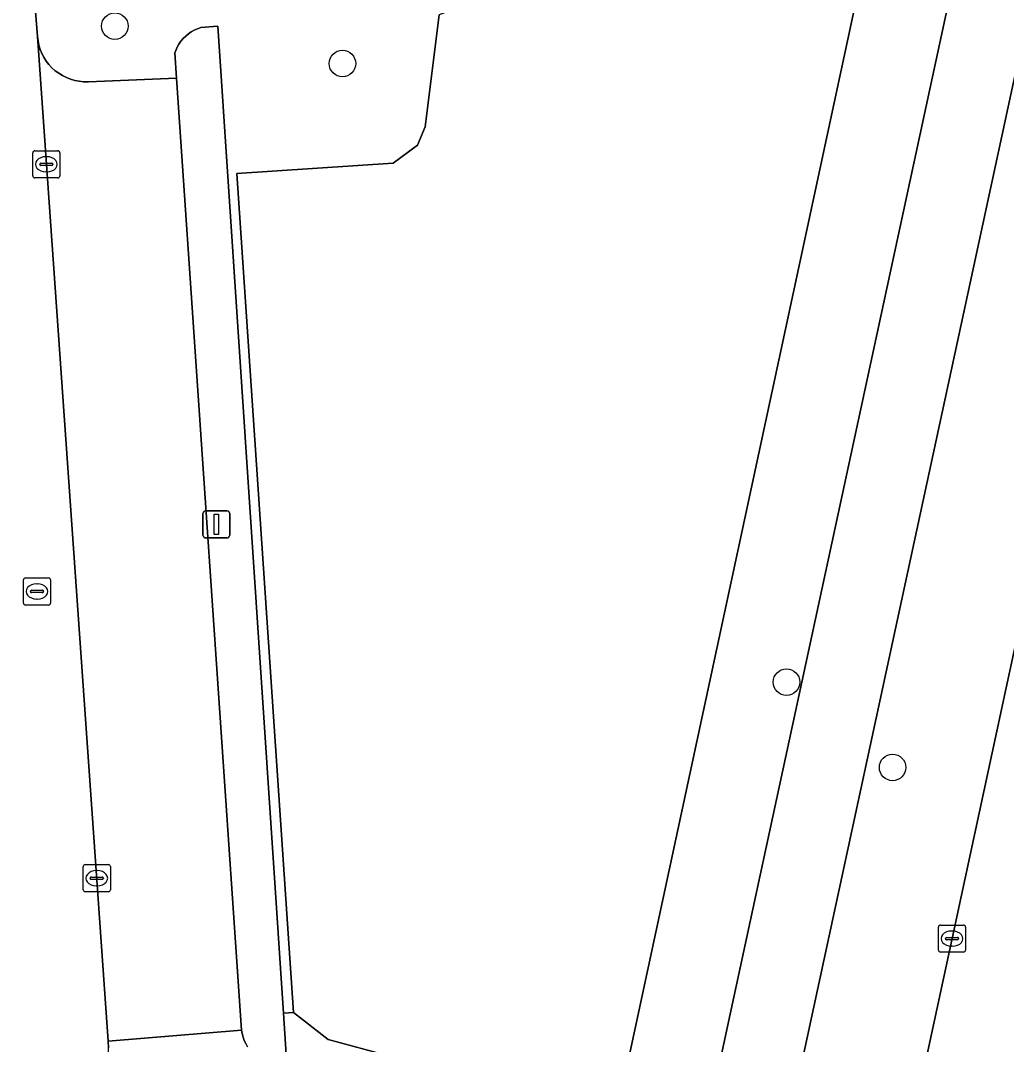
# Model space of a CAD drawing. Extents: x 161248 to 161848, y 384871 to 385383.
# Drawn here: x 161753.01 to 161789.37, y 385041.82 to 385079.58 of the extents above; entities that cross this region are included whole.
import ezdxf

# ---------------------------------------------------------------- set-up
doc = ezdxf.new("R2010")
doc.units = 0
for name, color, linetype in [('IMGEO_Berm_groen', 7, 'Continuous'), ('IMGEO_Boom', 7, 'Continuous'), ('IMGEO_Groenvoorziening', 7, 'Continuous'), ('IMGEO_Kolk', 7, 'Continuous'), ('IMGEO_Lichtmast', 7, 'Continuous'), ('IMGEO_Parkeervlak_open', 7, 'Continuous'), ('IMGEO_Rijbaan_lokaal_open', 7, 'Continuous'), ('IMGEO_Rijbaan_regionaal_gesloten', 7, 'Continuous'), ('IMGEO_Rioolput', 7, 'Continuous'), ('IMGEO_Terreindeel_open', 7, 'Continuous'), ('IMGEO_Voetpad_gesloten', 7, 'Continuous'), ('IMGEO_Voetpad_open', 7, 'Continuous')]:
    doc.layers.add(name, color=color, linetype=linetype)

msp = doc.modelspace()

# ---------------------------------------------------------------- linework, layer by layer
at = {"layer": 'IMGEO_Berm_groen'}
msp.add_lwpolyline([(161787.356, 385045.723), (161792.134, 385067.868), (161796.87, 385089.981), (161801.625, 385112.107), (161806.376, 385134.264), (161806.58, 385135.222), (161802.317, 385136.129), (161772.932, 385000), (161771.563, 384993.626), (161767.508, 384974.642), (161765.884, 384967.112), (161762.945, 384953.53), (161763.512, 384953.316), (161763.571, 384953.428), (161765.213, 384952.854), (161765.864, 384954.706), (161766.563, 384956.591), (161767.724, 384959.644), (161769.242, 384963.602), (161770.095, 384966.436), (161772.545, 384977.466), (161776.68, 384996.585), (161777.426, 385000), (161782.576, 385023.589)], close=True, dxfattribs=at)
at = {"layer": 'IMGEO_Boom'}
for centre in [(161756.485, 385079.375), (161764.878, 385077.995), (161781.251, 385055.181), (161785.165, 385052.037)]:
    msp.add_circle(centre, 0.489, dxfattribs=at)
at = {"layer": 'IMGEO_Groenvoorziening'}
for points in [[(161752.643, 385091.474), (161753.632, 385078.992), (161753.652, 385078.831), (161753.686, 385078.672), (161753.734, 385078.518), (161753.796, 385078.368), (161753.87, 385078.224), (161753.958, 385078.087), (161754.057, 385077.959), (161754.167, 385077.84), (161754.288, 385077.731), (161754.418, 385077.634), (161754.555, 385077.549), (161754.7, 385077.476), (161754.851, 385077.417), (161755.007, 385077.371), (161755.166, 385077.339), (161755.327, 385077.322), (161755.489, 385077.319), (161755.52, 385077.32), (161758.759, 385077.455), (161758.7, 385078.392), (161758.732, 385078.48), (161758.786, 385078.597), (161758.85, 385078.71), (161758.924, 385078.816), (161759.006, 385078.915), (161759.098, 385079.006), (161759.197, 385079.089), (161759.303, 385079.162), (161759.416, 385079.226), (161759.533, 385079.279), (161759.655, 385079.322), (161760.279, 385079.372), (161762.703, 385042.974), (161763.078, 385043.004), (161760.979, 385073.943), (161766.745, 385074.324), (161767.649, 385074.983), (161767.93, 385075.655), (161768.447, 385079.794)], [(161766.554, 385000), (161785.794, 385089.483), (161774.523, 385087.679), (161774.15, 385085.636), (161773.536, 385083.986), (161772.809, 385082.54), (161771.625, 385081.349), (161770.112, 385080.425), (161768.447, 385079.794), (161767.93, 385075.655), (161767.649, 385074.983), (161766.745, 385074.324), (161760.979, 385073.943), (161763.078, 385043.004), (161764.346, 385041.999), (161769.803, 385040.526), (161770.728, 385040.093), (161771.337, 385039.482), (161771.64, 385038.833), (161771.726, 385037.855), (161764.617, 385005.997), (161764.183, 385005.414), (161763.471, 385004.971), (161758.807, 385004.306)], [(161769.803, 385040.526), (161764.346, 385041.999), (161763.078, 385043.004), (161762.703, 385042.974), (161762.83, 385041.074)], [(161761.382, 385041.735), (161761.316, 385041.849), (161761.26, 385041.968), (161761.216, 385042.092), (161761.182, 385042.219), (161761.16, 385042.349), (161756.245, 385041.943), (161756.257, 385041.692)]]:
    msp.add_lwpolyline(points, dxfattribs=at)
at = {"layer": 'IMGEO_Kolk'}
for p, q in [((161753.459, 385073.853), (161753.459, 385074.705)), ((161753.534, 385074.779), (161754.386, 385074.779)), ((161753.947, 385074.559), (161753.972, 385074.559)), ((161754.46, 385074.705), (161754.46, 385073.853)), ((161753.718, 385074.273), (161753.718, 385074.285)), ((161754.156, 385074.236), (161753.758, 385074.236)), ((161753.761, 385074.322), (161754.159, 385074.322)), ((161754.202, 385074.285), (161754.202, 385074.273)), ((161754.386, 385073.779), (161753.534, 385073.779)), ((161753.97, 385073.999), (161753.945, 385073.999)), ((161755.319, 385047.526), (161755.319, 385048.378)), ((161755.394, 385048.452), (161756.246, 385048.452)), ((161756.32, 385048.378), (161756.32, 385047.526)), ((161755.621, 385047.995), (161756.019, 385047.995)), ((161755.807, 385048.232), (161755.832, 385048.232)), ((161755.578, 385047.946), (161755.578, 385047.958)), ((161756.016, 385047.909), (161755.618, 385047.909)), ((161755.83, 385047.672), (161755.805, 385047.672)), ((161756.062, 385047.958), (161756.062, 385047.946)), ((161756.246, 385047.452), (161755.394, 385047.452)), ((161786.854, 385045.298), (161786.854, 385046.15)), ((161786.929, 385046.224), (161787.781, 385046.224)), ((161787.855, 385046.15), (161787.855, 385045.298)), ((161787.113, 385045.718), (161787.113, 385045.73)), ((161787.156, 385045.767), (161787.554, 385045.767)), ((161787.342, 385046.004), (161787.367, 385046.004)), ((161787.597, 385045.73), (161787.597, 385045.718)), ((161787.551, 385045.681), (161787.153, 385045.681)), ((161787.365, 385045.444), (161787.34, 385045.444)), ((161787.781, 385045.224), (161786.929, 385045.224))]:
    msp.add_line(p, q, dxfattribs=at)
for points in [[(161753.459, 385073.853), (161753.459, 385074.705)], [(161753.534, 385074.779), (161754.386, 385074.779)], [(161754.46, 385074.705), (161754.46, 385073.853)], [(161754.386, 385073.779), (161753.534, 385073.779)], [(161755.319, 385047.526), (161755.319, 385048.378)], [(161755.394, 385048.452), (161756.246, 385048.452)], [(161756.32, 385048.378), (161756.32, 385047.526)], [(161756.246, 385047.452), (161755.394, 385047.452)], [(161786.854, 385045.298), (161786.854, 385046.15)], [(161786.929, 385046.224), (161787.781, 385046.224)], [(161787.855, 385046.15), (161787.855, 385045.298)], [(161787.781, 385045.224), (161786.929, 385045.224)]]:
    msp.add_lwpolyline(points, dxfattribs=at)
for centre, radius, start, end in [((161753.536, 385074.703), 0.0765, 91.552, 178.448), ((161753.536, 385074.703), 0.0765, 91.552, 178.448), ((161754.384, 385074.703), 0.0765, 1.552, 88.448), ((161754.384, 385074.703), 0.0765, 1.552, 88.448), ((161753.758, 385074.282), 0.0403, 85.8775, 175.7526), ((161753.755, 385074.272), 0.0366, 178.938, 274.7102), ((161754.159, 385074.279), 0.043, 264.8664, 352.4533), ((161754.163, 385074.284), 0.0386, 1.7309, 96.639), ((161753.536, 385073.855), 0.0765, 181.552, 268.448), ((161753.536, 385073.855), 0.0765, 181.552, 268.448), ((161754.384, 385073.855), 0.0765, 271.552, 358.448), ((161754.384, 385073.855), 0.0765, 271.552, 358.448), ((161755.396, 385048.376), 0.0765, 91.552, 178.448), ((161755.396, 385048.376), 0.0765, 91.552, 178.448), ((161756.244, 385048.376), 0.0765, 1.552, 88.448), ((161756.244, 385048.376), 0.0765, 1.552, 88.448), ((161755.618, 385047.955), 0.0403, 85.8775, 175.7526), ((161756.023, 385047.957), 0.0386, 1.7309, 96.639), ((161755.615, 385047.945), 0.0366, 178.938, 274.7102), ((161756.019, 385047.952), 0.043, 264.8664, 352.4533), ((161755.396, 385047.528), 0.0765, 181.552, 268.448), ((161755.396, 385047.528), 0.0765, 181.552, 268.448), ((161756.244, 385047.528), 0.0765, 271.552, 358.448), ((161756.244, 385047.528), 0.0765, 271.552, 358.448), ((161786.931, 385046.148), 0.0765, 91.552, 178.448), ((161786.931, 385046.148), 0.0765, 91.552, 178.448), ((161787.779, 385046.148), 0.0765, 1.552, 88.448), ((161787.779, 385046.148), 0.0765, 1.552, 88.448), ((161787.153, 385045.727), 0.0403, 85.8775, 175.7526), ((161787.15, 385045.717), 0.0366, 178.938, 274.7102), ((161787.554, 385045.724), 0.043, 264.8664, 352.4533), ((161787.558, 385045.729), 0.0386, 1.7309, 96.639), ((161786.931, 385045.3), 0.0765, 181.552, 268.448), ((161786.931, 385045.3), 0.0765, 181.552, 268.448), ((161787.779, 385045.3), 0.0765, 271.552, 358.448), ((161787.779, 385045.3), 0.0765, 271.552, 358.448)]:
    msp.add_arc(centre, radius, start, end, dxfattribs=at)
for centre, major_axis, ratio, start_param, end_param in [((161753.946, 385074.279), (-0.387, 0.002), 0.722429, 4.712389, 7.853982), ((161753.971, 385074.279), (-0.39, 0.002), 0.717154, 1.570796, 4.712389), ((161755.806, 385047.952), (-0.387, 0.002), 0.722429, 4.712389, 7.853982), ((161755.831, 385047.952), (-0.39, 0.002), 0.717154, 1.570796, 4.712389), ((161787.341, 385045.724), (-0.387, 0.002), 0.722429, 4.712389, 7.853982), ((161787.366, 385045.724), (-0.39, 0.002), 0.717154, 1.570796, 4.712389)]:
    msp.add_ellipse(centre, major_axis=major_axis, ratio=ratio, start_param=start_param, end_param=end_param, dxfattribs=at)
at = {"layer": 'IMGEO_Lichtmast'}
for p, q in [((161759.733, 385060.598), (161759.733, 385061.398)), ((161759.733, 385061.398), (161759.733, 385060.598)), ((161759.833, 385061.498), (161760.623, 385061.498)), ((161760.623, 385061.498), (161759.833, 385061.498)), ((161760.723, 385061.398), (161760.723, 385060.598)), ((161760.723, 385060.598), (161760.723, 385061.398)), ((161760.623, 385060.498), (161759.833, 385060.498)), ((161759.833, 385060.498), (161760.623, 385060.498))]:
    msp.add_line(p, q, dxfattribs=at)
msp.add_lwpolyline([(161760.153, 385061.373), (161760.303, 385061.373), (161760.303, 385060.623), (161760.153, 385060.623), (161760.153, 385061.373)], dxfattribs=at)
for centre, start, end in [((161759.833, 385061.398), 90, 180), ((161759.833, 385061.398), 90, 180), ((161760.623, 385061.398), 0, 90), ((161760.623, 385061.398), 360, 90), ((161759.833, 385060.598), 180, 270), ((161759.833, 385060.598), 180, 270), ((161760.623, 385060.598), 270, 0), ((161760.623, 385060.598), 270, 0)]:
    msp.add_arc(centre, 0.1, start, end, dxfattribs=at)
at = {"layer": 'IMGEO_Parkeervlak_open'}
msp.add_lwpolyline([(161756.245, 385041.943), (161761.16, 385042.349), (161758.759, 385077.455), (161755.52, 385077.32), (161755.489, 385077.319), (161755.327, 385077.322), (161755.166, 385077.339), (161755.007, 385077.371), (161754.851, 385077.417), (161754.7, 385077.476), (161754.555, 385077.549), (161754.418, 385077.634), (161754.288, 385077.731), (161754.167, 385077.84), (161754.057, 385077.959), (161753.958, 385078.087), (161753.87, 385078.224), (161753.796, 385078.368), (161753.734, 385078.518), (161753.686, 385078.672), (161753.652, 385078.831), (161753.632, 385078.992)], close=True, dxfattribs=at)
at = {"layer": 'IMGEO_Rijbaan_lokaal_open'}
msp.add_lwpolyline([(161752.677, 385037.632), (161753.631, 385037.858), (161753.963, 385037.998), (161754.28, 385038.167), (161754.582, 385038.364), (161754.864, 385038.587), (161755.126, 385038.835), (161755.364, 385039.105), (161755.578, 385039.395), (161755.764, 385039.703), (161755.923, 385040.026), (161756.052, 385040.362), (161756.15, 385040.708), (161756.217, 385041.062), (161756.252, 385041.421), (161756.257, 385041.692), (161756.245, 385041.943), (161753.632, 385078.992), (161752.643, 385091.474)], dxfattribs=at)
at = {"layer": 'IMGEO_Rijbaan_regionaal_gesloten'}
msp.add_lwpolyline([(161809.946, 385134.506), (161806.58, 385135.222), (161806.376, 385134.264), (161801.625, 385112.107), (161796.87, 385089.981), (161792.134, 385067.868), (161787.356, 385045.723), (161782.576, 385023.589), (161777.426, 385000), (161776.68, 384996.585), (161772.545, 384977.466), (161770.095, 384966.436), (161769.125, 384960.392), (161761.311, 384923.905), (161756.832, 384904.557), (161754.951, 384898.91), (161753.807, 384896.725), (161751.767, 384892.829), (161749.188, 384887.784), (161752.438, 384887.621), (161755.148, 384892.943), (161755.68, 384893.96), (161757.064, 384897.118), (161757.845, 384899.152)], dxfattribs=at)
at = {"layer": 'IMGEO_Rioolput'}
for p, q in [((161753.115, 385058.1), (161753.115, 385058.952)), ((161753.19, 385059.026), (161754.042, 385059.026)), ((161754.116, 385058.952), (161754.116, 385058.1)), ((161753.417, 385058.569), (161753.815, 385058.569)), ((161753.603, 385058.806), (161753.628, 385058.806)), ((161753.374, 385058.52), (161753.374, 385058.532)), ((161753.812, 385058.483), (161753.414, 385058.483)), ((161753.626, 385058.246), (161753.601, 385058.246)), ((161753.858, 385058.532), (161753.858, 385058.52)), ((161754.042, 385058.026), (161753.19, 385058.026))]:
    msp.add_line(p, q, dxfattribs=at)
for points in [[(161753.115, 385058.1), (161753.115, 385058.952)], [(161753.19, 385059.026), (161754.042, 385059.026)], [(161754.116, 385058.952), (161754.116, 385058.1)], [(161754.042, 385058.026), (161753.19, 385058.026)]]:
    msp.add_lwpolyline(points, dxfattribs=at)
for centre, radius, start, end in [((161753.192, 385058.95), 0.0765, 91.552, 178.448), ((161753.192, 385058.95), 0.0765, 91.552, 178.448), ((161754.04, 385058.95), 0.0765, 1.552, 88.448), ((161754.04, 385058.95), 0.0765, 1.552, 88.448), ((161753.414, 385058.529), 0.0403, 85.8775, 175.7526), ((161753.819, 385058.531), 0.0386, 1.7309, 96.639), ((161753.411, 385058.519), 0.0366, 178.938, 274.7102), ((161753.815, 385058.526), 0.043, 264.8664, 352.4533), ((161753.192, 385058.102), 0.0765, 181.552, 268.448), ((161753.192, 385058.102), 0.0765, 181.552, 268.448), ((161754.04, 385058.102), 0.0765, 271.552, 358.448), ((161754.04, 385058.102), 0.0765, 271.552, 358.448)]:
    msp.add_arc(centre, radius, start, end, dxfattribs=at)
for centre, major_axis, ratio, start_param, end_param in [((161753.602, 385058.526), (-0.387, 0.002), 0.722429, 4.712389, 7.853982), ((161753.627, 385058.526), (-0.39, 0.002), 0.717154, 1.570796, 4.712389)]:
    msp.add_ellipse(centre, major_axis=major_axis, ratio=ratio, start_param=start_param, end_param=end_param, dxfattribs=at)
at = {"layer": 'IMGEO_Terreindeel_open'}
msp.add_lwpolyline([(161762.83, 385041.074), (161762.703, 385042.974), (161760.279, 385079.372), (161759.655, 385079.322), (161759.533, 385079.279), (161759.416, 385079.226), (161759.303, 385079.162), (161759.197, 385079.089), (161759.098, 385079.006), (161759.006, 385078.915), (161758.924, 385078.816), (161758.85, 385078.71), (161758.786, 385078.597), (161758.732, 385078.48), (161758.7, 385078.392), (161758.759, 385077.455), (161761.16, 385042.349), (161761.182, 385042.219), (161761.216, 385042.092), (161761.26, 385041.968), (161761.316, 385041.849), (161761.382, 385041.735)], dxfattribs=at)
at = {"layer": 'IMGEO_Voetpad_gesloten'}
msp.add_lwpolyline([(161771.563, 384993.626), (161772.932, 385000), (161802.317, 385136.129), (161799.416, 385136.747), (161769.904, 385000), (161768.985, 384995.754), (161766.76, 384985.38), (161764.446, 384975.027), (161764.368, 384974.599), (161760.948, 384958.566), (161756.934, 384940.274), (161753.604, 384924.892)], dxfattribs=at)
at = {"layer": 'IMGEO_Voetpad_open'}
msp.add_lwpolyline([(161788.744, 385103.257), (161785.794, 385089.483), (161766.554, 385000), (161762.841, 384982.729), (161763.217, 384982.745), (161763.589, 384982.794), (161763.956, 384982.876), (161764.314, 384982.991), (161764.66, 384983.137), (161764.992, 384983.314), (161765.307, 384983.519), (161765.602, 384983.752), (161765.875, 384984.011), (161766.124, 384984.292), (161766.347, 384984.595), (161766.542, 384984.916), (161766.708, 384985.254), (161766.76, 384985.38), (161768.985, 384995.754), (161769.904, 385000), (161799.416, 385136.747)], dxfattribs=at)

doc.saveas('drawing.dxf')
